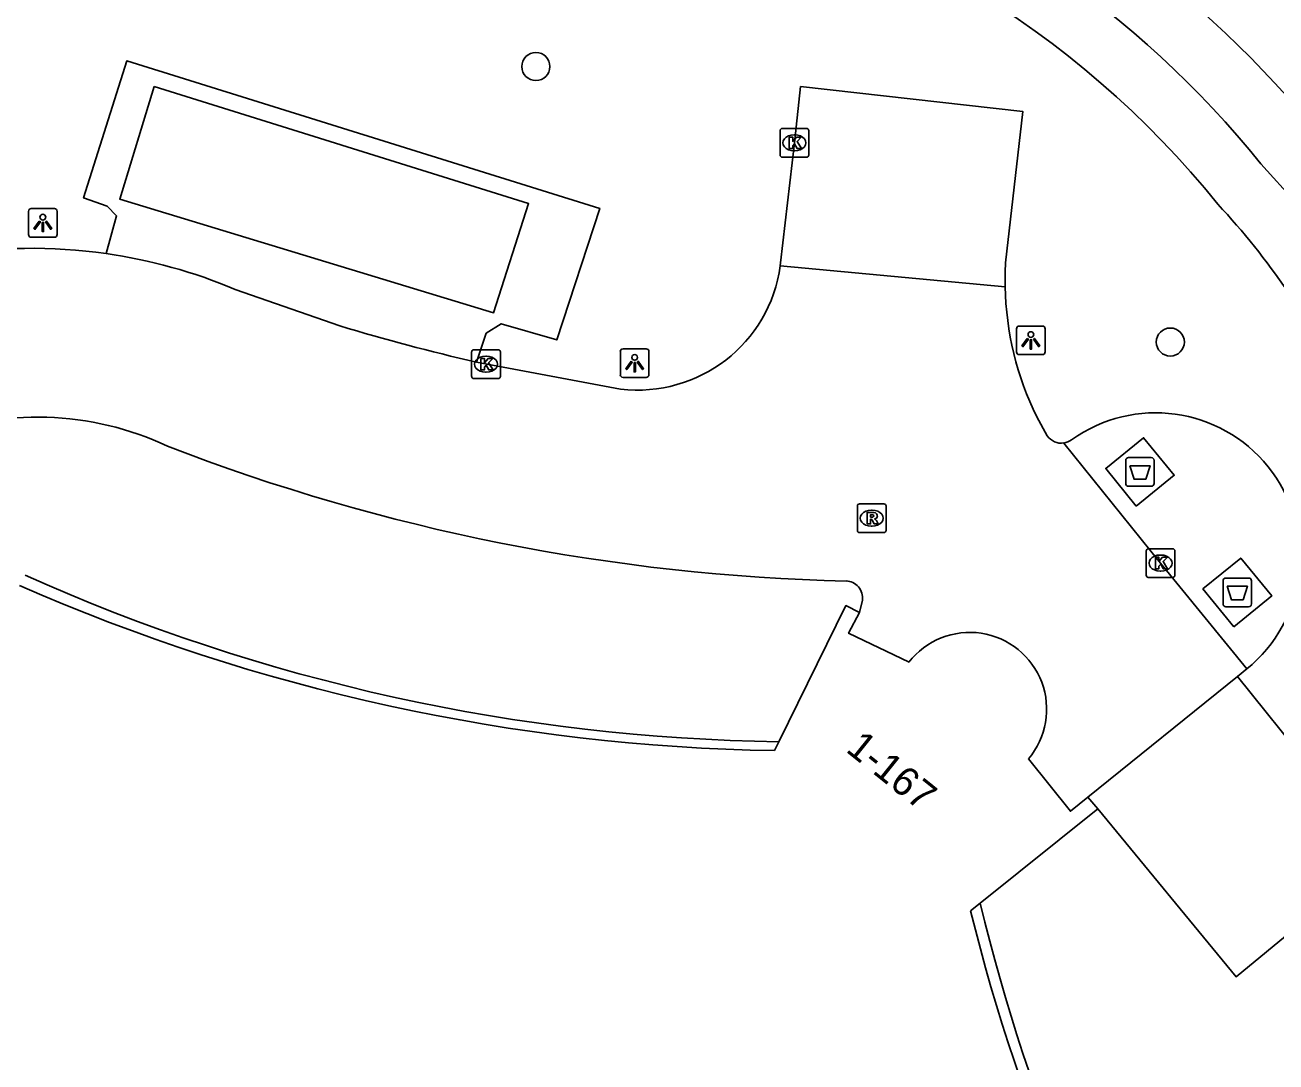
# Model space of a CAD drawing. Extents: x 158838 to 160074, y 386376 to 387776.
# Drawn here: x 159505.8 to 159549.35, y 386957.45 to 386993.55 of the extents above; entities that cross this region are included whole.
import ezdxf

# ---------------------------------------------------------------- set-up
doc = ezdxf.new("R2010")
doc.units = 0
for name, color, linetype in [('IMGEO_Afval_apart_plaats', 7, 'Continuous'), ('IMGEO_Boom', 7, 'Continuous'), ('IMGEO_Fietspad_gesloten', 7, 'Continuous'), ('IMGEO_Kolk', 7, 'Continuous'), ('IMGEO_Lichtpunt', 7, 'Continuous'), ('IMGEO_Pand', 7, 'Continuous'), ('IMGEO_Pand_nummerreeks', 7, 'Continuous'), ('IMGEO_Parkeervlak_open', 7, 'Continuous'), ('IMGEO_Rijbaan_lokaal_gesloten', 7, 'Continuous'), ('IMGEO_Rijbaan_lokaal_open', 7, 'Continuous'), ('IMGEO_Rioolput', 7, 'Continuous'), ('IMGEO_Voetpad_gesloten', 7, 'Continuous'), ('IMGEO_Voetpad_halfverhard', 7, 'Continuous'), ('IMGEO_Voetpad_open', 7, 'Continuous')]:
    doc.layers.add(name, color=color, linetype=linetype)

msp = doc.modelspace()

# ---------------------------------------------------------------- linework, layer by layer
at = {"layer": 'IMGEO_Afval_apart_plaats'}
for p, q in [((159544.221, 386978.493), (159545.011, 386978.493)), ((159545.011, 386978.493), (159544.221, 386978.493)), ((159544.121, 386977.593), (159544.121, 386978.393)), ((159544.121, 386978.393), (159544.121, 386977.593)), ((159545.111, 386978.393), (159545.111, 386977.593)), ((159545.111, 386977.593), (159545.111, 386978.393)), ((159545.011, 386977.493), (159544.221, 386977.493)), ((159544.221, 386977.493), (159545.011, 386977.493)), ((159547.511, 386973.398), (159547.511, 386974.198)), ((159547.511, 386974.198), (159547.511, 386973.398)), ((159547.611, 386974.298), (159548.401, 386974.298)), ((159548.401, 386974.298), (159547.611, 386974.298)), ((159548.501, 386974.198), (159548.501, 386973.398)), ((159548.501, 386973.398), (159548.501, 386974.198)), ((159548.401, 386973.298), (159547.611, 386973.298)), ((159547.611, 386973.298), (159548.401, 386973.298))]:
    msp.add_line(p, q, dxfattribs=at)
for points in [[(159544.264, 386978.207), (159544.968, 386978.207), (159544.819, 386977.737), (159544.413, 386977.737), (159544.264, 386978.207)], [(159547.654, 386974.012), (159548.358, 386974.012), (159548.209, 386973.542), (159547.803, 386973.542), (159547.654, 386974.012)]]:
    msp.add_lwpolyline(points, dxfattribs=at)
for centre, start, end in [((159544.221, 386978.393), 90, 180), ((159544.221, 386978.393), 90, 180), ((159545.011, 386978.393), 0, 90), ((159545.011, 386978.393), 360, 90), ((159544.221, 386977.593), 180, 270), ((159544.221, 386977.593), 180, 270), ((159545.011, 386977.593), 270, 0), ((159545.011, 386977.593), 270, 0), ((159547.611, 386974.198), 90, 180), ((159547.611, 386974.198), 90, 180), ((159548.401, 386974.198), 0, 90), ((159548.401, 386974.198), 360, 90), ((159547.611, 386973.398), 180, 270), ((159547.611, 386973.398), 180, 270), ((159548.401, 386973.398), 270, 0), ((159548.401, 386973.398), 270, 0)]:
    msp.add_arc(centre, 0.1, start, end, dxfattribs=at)
at = {"layer": 'IMGEO_Boom'}
for centre in [(159523.584, 386992.103), (159545.673, 386982.513)]:
    msp.add_circle(centre, 0.489, dxfattribs=at)
at = {"layer": 'IMGEO_Fietspad_gesloten'}
msp.add_lwpolyline([(159548.827, 386988.721), (159550.04, 386987.367), (159551.351, 386985.637), (159552.503, 386983.796), (159553.485, 386981.86), (159561.124, 386967.038)], dxfattribs=at)
for centre, radius, start, end in [((159521.908, 386966.991), 34.595, 38.9112, 72.581), ((159518.505, 386962.719), 42.179, 32.2925, 58.817)]:
    msp.add_arc(centre, radius, start, end, dxfattribs=at)
at = {"layer": 'IMGEO_Kolk'}
for p, q in [((159532.084, 386989.023), (159532.084, 386989.875)), ((159532.159, 386989.949), (159533.011, 386989.949)), ((159533.085, 386989.875), (159533.085, 386989.023)), ((159532.572, 386989.729), (159532.597, 386989.729)), ((159533.011, 386988.949), (159532.159, 386988.949)), ((159532.595, 386989.169), (159532.57, 386989.169)), ((159521.347, 386981.317), (159521.347, 386982.169)), ((159521.422, 386982.243), (159522.274, 386982.243)), ((159521.835, 386982.023), (159521.86, 386982.023)), ((159522.348, 386982.169), (159522.348, 386981.317)), ((159522.274, 386981.243), (159521.422, 386981.243)), ((159521.858, 386981.463), (159521.833, 386981.463)), ((159544.832, 386974.393), (159544.832, 386975.245)), ((159544.907, 386975.319), (159545.759, 386975.319)), ((159545.32, 386975.099), (159545.345, 386975.099)), ((159545.833, 386975.245), (159545.833, 386974.393)), ((159545.343, 386974.539), (159545.318, 386974.539)), ((159545.759, 386974.319), (159544.907, 386974.319))]:
    msp.add_line(p, q, dxfattribs=at)
for points in [[(159532.084, 386989.023), (159532.084, 386989.875)], [(159532.159, 386989.949), (159533.011, 386989.949)], [(159533.085, 386989.875), (159533.085, 386989.023)], [(159532.405, 386989.649), (159532.528, 386989.649), (159532.528, 386989.498), (159532.658, 386989.649), (159532.822, 386989.649), (159532.676, 386989.498), (159532.829, 386989.249), (159532.677, 386989.249), (159532.592, 386989.413), (159532.528, 386989.346), (159532.528, 386989.249), (159532.405, 386989.249), (159532.405, 386989.649)], [(159533.011, 386988.949), (159532.159, 386988.949)], [(159521.347, 386981.317), (159521.347, 386982.169)], [(159521.422, 386982.243), (159522.274, 386982.243)], [(159521.668, 386981.943), (159521.791, 386981.943), (159521.791, 386981.792), (159521.921, 386981.943), (159522.085, 386981.943), (159521.939, 386981.792), (159522.092, 386981.543), (159521.94, 386981.543), (159521.855, 386981.707), (159521.791, 386981.64), (159521.791, 386981.543), (159521.668, 386981.543), (159521.668, 386981.943)], [(159522.348, 386982.169), (159522.348, 386981.317)], [(159522.274, 386981.243), (159521.422, 386981.243)], [(159544.832, 386974.393), (159544.832, 386975.245)], [(159544.907, 386975.319), (159545.759, 386975.319)], [(159545.153, 386975.019), (159545.276, 386975.019), (159545.276, 386974.868), (159545.406, 386975.019), (159545.57, 386975.019), (159545.424, 386974.868), (159545.577, 386974.619), (159545.425, 386974.619), (159545.34, 386974.783), (159545.276, 386974.716), (159545.276, 386974.619), (159545.153, 386974.619), (159545.153, 386975.019)], [(159545.833, 386975.245), (159545.833, 386974.393)], [(159545.759, 386974.319), (159544.907, 386974.319)]]:
    msp.add_lwpolyline(points, dxfattribs=at)
for centre, start, end in [((159532.161, 386989.873), 91.552, 178.448), ((159532.161, 386989.873), 91.552, 178.448), ((159533.009, 386989.873), 1.552, 88.448), ((159533.009, 386989.873), 1.552, 88.448), ((159532.161, 386989.025), 181.552, 268.448), ((159532.161, 386989.025), 181.552, 268.448), ((159533.009, 386989.025), 271.552, 358.448), ((159533.009, 386989.025), 271.552, 358.448), ((159521.424, 386982.167), 91.552, 178.448), ((159521.424, 386982.167), 91.552, 178.448), ((159522.272, 386982.167), 1.552, 88.448), ((159522.272, 386982.167), 1.552, 88.448), ((159521.424, 386981.319), 181.552, 268.448), ((159521.424, 386981.319), 181.552, 268.448), ((159522.272, 386981.319), 271.552, 358.448), ((159522.272, 386981.319), 271.552, 358.448), ((159544.909, 386975.243), 91.552, 178.448), ((159544.909, 386975.243), 91.552, 178.448), ((159545.757, 386975.243), 1.552, 88.448), ((159545.757, 386975.243), 1.552, 88.448), ((159544.909, 386974.395), 181.552, 268.448), ((159544.909, 386974.395), 181.552, 268.448), ((159545.757, 386974.395), 271.552, 358.448), ((159545.757, 386974.395), 271.552, 358.448)]:
    msp.add_arc(centre, 0.0765, start, end, dxfattribs=at)
for centre, major_axis, ratio, start_param, end_param in [((159532.571, 386989.449), (-0.387, 0.002), 0.722429, 4.712389, 7.853982), ((159532.596, 386989.449), (-0.39, 0.002), 0.717154, 1.570796, 4.712389), ((159521.834, 386981.743), (-0.387, 0.002), 0.722429, 4.712389, 7.853982), ((159521.859, 386981.743), (-0.39, 0.002), 0.717154, 1.570796, 4.712389), ((159545.319, 386974.819), (-0.387, 0.002), 0.722429, 4.712389, 7.853982), ((159545.344, 386974.819), (-0.39, 0.002), 0.717154, 1.570796, 4.712389)]:
    msp.add_ellipse(centre, major_axis=major_axis, ratio=ratio, start_param=start_param, end_param=end_param, dxfattribs=at)
at = {"layer": 'IMGEO_Lichtpunt'}
for p, q in [((159506.82, 386987.157), (159506.012, 386987.157)), ((159506.82, 386987.157), (159506.012, 386987.157)), ((159505.918, 386987.062), (159505.918, 386986.255)), ((159505.918, 386987.062), (159505.918, 386986.255)), ((159506.914, 386986.255), (159506.914, 386987.062)), ((159506.914, 386986.255), (159506.914, 386987.062)), ((159506.012, 386986.161), (159506.82, 386986.161)), ((159506.012, 386986.161), (159506.82, 386986.161)), ((159540.319, 386982.976), (159540.319, 386982.169)), ((159540.319, 386982.976), (159540.319, 386982.169)), ((159541.221, 386983.071), (159540.413, 386983.071)), ((159541.221, 386983.071), (159540.413, 386983.071)), ((159541.315, 386982.169), (159541.315, 386982.976)), ((159541.315, 386982.169), (159541.315, 386982.976)), ((159526.524, 386982.182), (159526.524, 386981.375)), ((159526.524, 386982.182), (159526.524, 386981.375)), ((159527.426, 386982.277), (159526.618, 386982.277)), ((159527.426, 386982.277), (159526.618, 386982.277)), ((159527.52, 386981.375), (159527.52, 386982.182)), ((159527.52, 386981.375), (159527.52, 386982.182)), ((159540.413, 386982.075), (159541.221, 386982.075)), ((159540.413, 386982.075), (159541.221, 386982.075)), ((159526.618, 386981.281), (159527.426, 386981.281)), ((159526.618, 386981.281), (159527.426, 386981.281))]:
    msp.add_line(p, q, dxfattribs=at)
for points in [[(159506.292, 386986.726), (159506.331, 386986.698), (159506.143, 386986.436), (159506.105, 386986.463), (159506.292, 386986.726)], [(159506.504, 386986.698), (159506.542, 386986.725), (159506.729, 386986.463), (159506.69, 386986.435), (159506.504, 386986.698)], [(159506.394, 386986.678), (159506.441, 386986.678), (159506.441, 386986.356), (159506.394, 386986.356), (159506.394, 386986.678)], [(159540.693, 386982.64), (159540.732, 386982.612), (159540.544, 386982.35), (159540.506, 386982.377), (159540.693, 386982.64)], [(159540.795, 386982.592), (159540.842, 386982.592), (159540.842, 386982.27), (159540.795, 386982.27), (159540.795, 386982.592)], [(159540.905, 386982.612), (159540.943, 386982.639), (159541.13, 386982.377), (159541.091, 386982.349), (159540.905, 386982.612)], [(159526.898, 386981.846), (159526.937, 386981.818), (159526.749, 386981.556), (159526.711, 386981.583), (159526.898, 386981.846)], [(159527, 386981.798), (159527.047, 386981.798), (159527.047, 386981.476), (159527, 386981.476), (159527, 386981.798)], [(159527.11, 386981.818), (159527.148, 386981.845), (159527.335, 386981.583), (159527.296, 386981.555), (159527.11, 386981.818)]]:
    msp.add_lwpolyline(points, dxfattribs=at)
for centre in [(159506.417, 386986.86), (159540.818, 386982.774), (159527.023, 386981.98)]:
    msp.add_circle(centre, 0.0994, dxfattribs=at)
for centre, start, end in [((159506.012, 386987.062), 90, 180), ((159506.012, 386987.062), 90, 180), ((159506.82, 386987.062), 0, 90), ((159506.82, 386987.062), 0, 90), ((159506.012, 386986.255), 180, 270), ((159506.012, 386986.255), 180, 270), ((159506.82, 386986.255), 270, 0), ((159506.82, 386986.255), 270, 360), ((159540.413, 386982.976), 90, 180), ((159540.413, 386982.976), 90, 180), ((159541.221, 386982.976), 0, 90), ((159541.221, 386982.976), 0, 90), ((159526.618, 386982.182), 90, 180), ((159526.618, 386982.182), 90, 180), ((159527.426, 386982.182), 0, 90), ((159527.426, 386982.182), 0, 90), ((159540.413, 386982.169), 180, 270), ((159540.413, 386982.169), 180, 270), ((159541.221, 386982.169), 270, 0), ((159541.221, 386982.169), 270, 360), ((159526.618, 386981.375), 180, 270), ((159526.618, 386981.375), 180, 270), ((159527.426, 386981.375), 270, 0), ((159527.426, 386981.375), 270, 360)]:
    msp.add_arc(centre, 0.0946, start, end, dxfattribs=at)
at = {"layer": 'IMGEO_Pand'}
for points in [[(159532.044, 386968.601), (159534.377, 386973.339), (159534.847, 386973.093)], [(159534.847, 386973.093), (159534.472, 386972.375), (159536.575, 386971.366)], [(159532.044, 386968.601), (159531.892, 386968.293)], [(159540.735, 386968.002), (159542.196, 386966.18), (159542.805, 386966.667)], [(159539.056, 386962.983), (159543.153, 386966.26)], [(159543.153, 386966.26), (159542.805, 386966.667)], [(159538.718, 386962.713), (159539.056, 386962.983)]]:
    msp.add_lwpolyline(points, dxfattribs=at)
for centre, radius, start, end in [((159532.959, 387036.135), 67.851, 246.22231, 269.09925), ((159538.691, 386969.729), 2.676, 319.8048, 142.2734), ((159604.926, 386979.124), 68.211, 193.92134, 230.42263)]:
    msp.add_arc(centre, radius, start, end, dxfattribs=at)
at = {"layer": 'IMGEO_Parkeervlak_open'}
msp.add_lwpolyline([(159539.936, 386985.273), (159540.533, 386990.543), (159532.799, 386991.408), (159532.586, 386989.449), (159532.105, 386985.266), (159532.093, 386985.17)], dxfattribs=at)
msp.add_arc((159551.535, 386984.647), 11.616, 176.9107, 181.031, dxfattribs=at)
at = {"layer": 'IMGEO_Rijbaan_lokaal_gesloten'}
msp.add_arc((159520.86, 386965.415), 40.814, 40.7435, 57.9286, dxfattribs=at)
at = {"layer": 'IMGEO_Rijbaan_lokaal_open'}
for points in [[(159539.921, 386984.438), (159532.093, 386985.17)], [(159516.756, 386983.074), (159513.109, 386984.348)], [(159526.535, 386980.877), (159521.513, 386981.816)], [(159541.385, 386979.248), (159541.023, 386979.908)], [(159548.335, 386971.138), (159545.333, 386974.819), (159541.964, 386978.998)], [(159534.951, 386973.531), (159534.847, 386973.093)], [(159548.007, 386970.874), (159548.335, 386971.138)], [(159542.805, 386966.667), (159548.007, 386970.874)]]:
    msp.add_lwpolyline(points, dxfattribs=at)
for centre, radius, start, end in [((159506.023, 386967.5), 18.277, 81.8419, 99.7123), ((159506.039, 386967.552), 18.223, 67.1729, 81.8684), ((159527.13, 386985.851), 5.01, 263.1803, 352.1847), ((159550.732, 386984.669), 10.813, 181.2234, 206.1218), ((159536.568, 387048.369), 68.234, 253.12078, 257.2534), ((159506.251, 386969.346), 10.553, 64.7245, 111.9981), ((159535.981, 387044.044), 69.868, 248.83658, 268.69003), ((159541.88, 386979.599), 0.606, 215.3136, 277.9791), ((159534.38, 386973.618), 0.577, 351.3486, 89.6405)]:
    msp.add_arc(centre, radius, start, end, dxfattribs=at)
at = {"layer": 'IMGEO_Rioolput'}
for p, q in [((159534.776, 386975.954), (159534.776, 386976.806)), ((159534.851, 386976.88), (159535.703, 386976.88)), ((159535.777, 386976.806), (159535.777, 386975.954)), ((159535.264, 386976.66), (159535.289, 386976.66)), ((159535.703, 386975.88), (159534.851, 386975.88)), ((159535.287, 386976.1), (159535.262, 386976.1))]:
    msp.add_line(p, q, dxfattribs=at)
for points in [[(159534.776, 386975.954), (159534.776, 386976.806)], [(159534.851, 386976.88), (159535.703, 386976.88)], [(159535.777, 386976.806), (159535.777, 386975.954)], [(159535.365, 386976.578), (159535.113, 386976.58), (159535.113, 386976.18)], [(159535.113, 386976.18), (159535.237, 386976.18), (159535.237, 386976.342), (159535.248, 386976.342)], [(159535.291, 386976.499), (159535.237, 386976.499), (159535.237, 386976.418)], [(159535.237, 386976.418), (159535.289, 386976.418)], [(159535.295, 386976.313), (159535.366, 386976.18), (159535.506, 386976.18), (159535.441, 386976.306)], [(159535.703, 386975.88), (159534.851, 386975.88)]]:
    msp.add_lwpolyline(points, dxfattribs=at)
for centre, radius, start, end in [((159534.853, 386976.804), 0.0765, 91.552, 178.448), ((159534.853, 386976.804), 0.0765, 91.552, 178.448), ((159535.701, 386976.804), 0.0765, 1.552, 88.448), ((159535.701, 386976.804), 0.0765, 1.552, 88.448), ((159535.247, 386976.289), 0.0533, 26.0293, 88.6989), ((159535.273, 386976.607), 0.19, 274.7715, 282.9687), ((159535.297, 386976.403), 0.0964, 77.0061, 93.1865), ((159535.311, 386976.46), 0.0378, 276.6634, 79.6772), ((159535.364, 386976.468), 0.109, 350.3612, 89.416), ((159535.362, 386976.468), 0.112, 277.5842, 350.9817), ((159535.346, 386976.253), 0.108, 29.5134, 73.7905), ((159534.853, 386975.956), 0.0765, 181.552, 268.448), ((159534.853, 386975.956), 0.0765, 181.552, 268.448), ((159535.701, 386975.956), 0.0765, 271.552, 358.448), ((159535.701, 386975.956), 0.0765, 271.552, 358.448)]:
    msp.add_arc(centre, radius, start, end, dxfattribs=at)
for centre, major_axis, ratio, start_param, end_param in [((159535.263, 386976.38), (-0.387, 0.002), 0.722429, 4.712389, 7.853982), ((159535.288, 386976.38), (-0.39, 0.002), 0.717154, 1.570796, 4.712389)]:
    msp.add_ellipse(centre, major_axis=major_axis, ratio=ratio, start_param=start_param, end_param=end_param, dxfattribs=at)
at = {"layer": 'IMGEO_Voetpad_gesloten'}
for points in [[(159544.488, 386976.803), (159543.425, 386978.113), (159544.745, 386979.184), (159545.808, 386977.874), (159544.488, 386976.803)], [(159547.887, 386972.601), (159546.809, 386973.919), (159548.125, 386974.995), (159549.203, 386973.677), (159547.887, 386972.601)]]:
    msp.add_lwpolyline(points, dxfattribs=at)
at = {"layer": 'IMGEO_Voetpad_halfverhard'}
msp.add_lwpolyline([(159548.007, 386970.874), (159553.05, 386964.606), (159547.963, 386960.417), (159543.153, 386966.26)], dxfattribs=at)
for centre, radius, start, end in [((159532.913, 387034.836), 66.241, 245.83492, 269.24849), ((159603.968, 386978.553), 66.753, 193.48866, 230.62725)]:
    msp.add_arc(centre, radius, start, end, dxfattribs=at)
at = {"layer": 'IMGEO_Voetpad_open'}
for points in [[(159508.617, 386985.592), (159508.984, 386986.903), (159508.651, 386987.249), (159507.836, 386987.529), (159509.337, 386992.3), (159525.807, 386987.167), (159524.308, 386982.587), (159522.377, 386983.15), (159521.847, 386982.822), (159521.513, 386981.816)], [(159510.294, 386991.405), (159509.092, 386987.49), (159522.112, 386983.533), (159523.332, 386987.331), (159510.294, 386991.405)], [(159548.335, 386971.138), (159548.52, 386971.289)]]:
    msp.add_lwpolyline(points, dxfattribs=at)
for centre, radius, start, end in [((159521.906, 386966.858), 32.628, 38.8107, 79.9223), ((159529.364, 386970.466), 24.626, 25.1018, 43.1505), ((159545.161, 386975.025), 5.024, 311.961, 125.5834), ((159541.879, 386979.597), 0.605, 278.0709, 306.3946)]:
    msp.add_arc(centre, radius, start, end, dxfattribs=at)

# ---------------------------------------------------------------- texts
at = {"layer": 'IMGEO_Pand_nummerreeks'}
msp.add_text('1-167', height=1, rotation=321.2681, dxfattribs=at).set_placement((159534.338, 386968.279))

doc.saveas('drawing.dxf')
